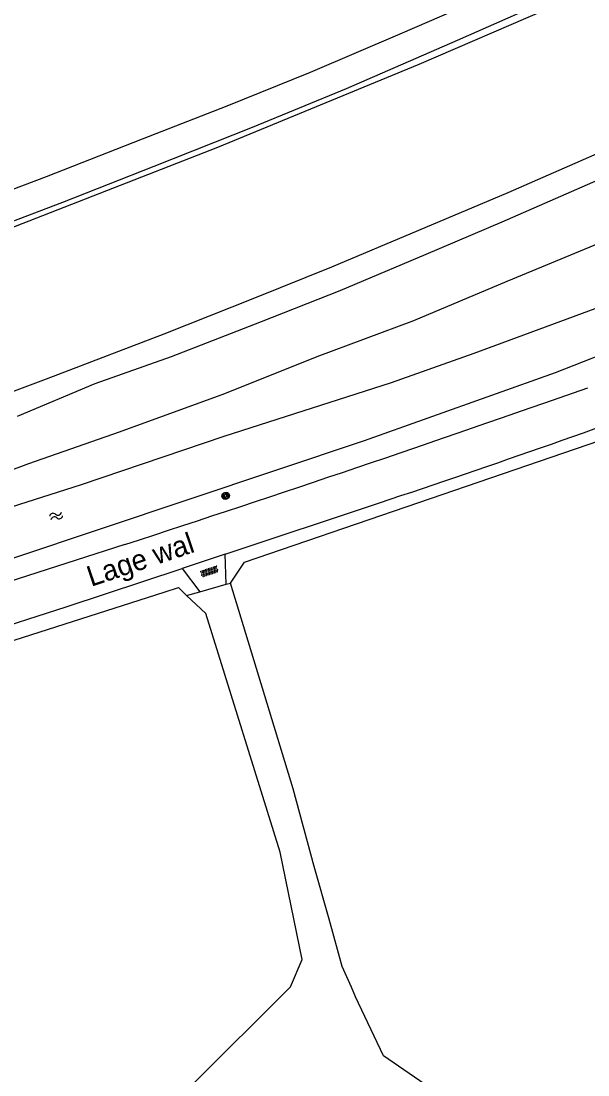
# Model space of a CAD drawing. Extents: x 132994 to 136000, y 393499 to 395512.
# Drawn here: x 135121.3 to 135189.9, y 394042 to 394169.4 of the extents above; entities that cross this region are included whole.
import ezdxf

# ---------------------------------------------------------------- set-up
doc = ezdxf.new("R2010")
doc.units = 0
for name, color, linetype in [('gg-afsc-draadraster', 7, 'Continuous'), ('gg-afsc-lijn draadraster', 7, 'Continuous'), ('gg-anno-openbare ruimte label', 7, 'Continuous'), ('gg-knt-BGT kruinlijn', 7, 'Continuous'), ('gg-knt-bronhoudergrens', 7, 'Continuous'), ('gg-knt-onverhard', 7, 'Continuous'), ('gg-knt-verharding', 7, 'Continuous'), ('gg-kntw-bovenkant insteek waterloop', 7, 'Continuous'), ('gt-grn-groengrens', 7, 'Continuous'), ('gt-symb-boom', 7, 'Continuous'), ('gt-symb-overige verharding', 7, 'Continuous'), ('gt-symb-watersymbool', 7, 'Continuous'), ('gx-grn-maaiveld', 7, 'Continuous')]:
    doc.layers.add(name, color=color, linetype=linetype)

# ---------------------------------------------------------------- blocks, each defined once
blk = doc.blocks.new('gt0-OVH')
at = {"layer": 'gt-symb-overige verharding'}
for points in [[(-0.97, 0.3), (-0.97, 0.31), (-0.96, 0.32), (-0.97, 0.33), (-0.97, 0.34), (-0.98, 0.35), (-0.99, 0.35), (-1, 0.36), (-1.01, 0.35), (-1.02, 0.35), (-1.03, 0.34), (-1.03, 0.33), (-1.04, 0.32), (-1.03, 0.31), (-1.03, 0.3), (-1.02, 0.29), (-1.01, 0.29), (-1, 0.28), (-0.99, 0.29), (-0.98, 0.29)], [(-0.87, 0.11), (-0.87, 0.12), (-0.86, 0.13), (-0.87, 0.14), (-0.87, 0.15), (-0.88, 0.16), (-0.89, 0.16), (-0.9, 0.16), (-0.91, 0.16), (-0.92, 0.16), (-0.93, 0.15), (-0.93, 0.14), (-0.94, 0.13), (-0.93, 0.12), (-0.93, 0.11), (-0.92, 0.1), (-0.91, 0.09), (-0.9, 0.09), (-0.89, 0.09), (-0.88, 0.1)], [(-0.77, 0.3), (-0.77, 0.31), (-0.76, 0.32), (-0.77, 0.33), (-0.77, 0.34), (-0.78, 0.35), (-0.79, 0.35), (-0.8, 0.36), (-0.81, 0.35), (-0.82, 0.35), (-0.83, 0.34), (-0.83, 0.33), (-0.84, 0.32), (-0.83, 0.31), (-0.83, 0.3), (-0.82, 0.29), (-0.81, 0.29), (-0.8, 0.28), (-0.79, 0.29), (-0.78, 0.29)], [(-0.67, 0.11), (-0.67, 0.12), (-0.66, 0.13), (-0.67, 0.14), (-0.67, 0.15), (-0.68, 0.16), (-0.69, 0.16), (-0.7, 0.16), (-0.71, 0.16), (-0.72, 0.16), (-0.73, 0.15), (-0.73, 0.14), (-0.74, 0.13), (-0.73, 0.12), (-0.73, 0.11), (-0.72, 0.1), (-0.71, 0.09), (-0.7, 0.09), (-0.69, 0.09), (-0.68, 0.1)], [(-0.57, 0.3), (-0.57, 0.31), (-0.56, 0.32), (-0.57, 0.33), (-0.57, 0.34), (-0.58, 0.35), (-0.59, 0.35), (-0.6, 0.36), (-0.61, 0.35), (-0.62, 0.35), (-0.63, 0.34), (-0.63, 0.33), (-0.64, 0.32), (-0.63, 0.31), (-0.63, 0.3), (-0.62, 0.29), (-0.61, 0.29), (-0.6, 0.28), (-0.59, 0.29), (-0.58, 0.29)], [(-0.47, 0.11), (-0.47, 0.12), (-0.46, 0.13), (-0.47, 0.14), (-0.47, 0.15), (-0.48, 0.16), (-0.49, 0.16), (-0.5, 0.16), (-0.51, 0.16), (-0.52, 0.16), (-0.53, 0.15), (-0.53, 0.14), (-0.54, 0.13), (-0.53, 0.12), (-0.53, 0.11), (-0.52, 0.1), (-0.51, 0.09), (-0.5, 0.09), (-0.49, 0.09), (-0.48, 0.1)], [(-0.37, 0.3), (-0.37, 0.31), (-0.36, 0.32), (-0.37, 0.33), (-0.37, 0.34), (-0.38, 0.35), (-0.39, 0.35), (-0.4, 0.36), (-0.41, 0.35), (-0.42, 0.35), (-0.43, 0.34), (-0.43, 0.33), (-0.44, 0.32), (-0.43, 0.31), (-0.43, 0.3), (-0.42, 0.29), (-0.41, 0.29), (-0.4, 0.28), (-0.39, 0.29), (-0.38, 0.29)], [(-0.27, 0.11), (-0.27, 0.12), (-0.26, 0.13), (-0.27, 0.14), (-0.27, 0.15), (-0.28, 0.16), (-0.29, 0.16), (-0.3, 0.16), (-0.31, 0.16), (-0.32, 0.16), (-0.33, 0.15), (-0.33, 0.14), (-0.34, 0.13), (-0.33, 0.12), (-0.33, 0.11), (-0.32, 0.1), (-0.31, 0.09), (-0.3, 0.09), (-0.29, 0.09), (-0.28, 0.1)], [(-0.17, 0.3), (-0.17, 0.31), (-0.16, 0.32), (-0.17, 0.33), (-0.17, 0.34), (-0.18, 0.35), (-0.19, 0.35), (-0.2, 0.36), (-0.21, 0.35), (-0.22, 0.35), (-0.23, 0.34), (-0.23, 0.33), (-0.24, 0.32), (-0.23, 0.31), (-0.23, 0.3), (-0.22, 0.29), (-0.21, 0.29), (-0.2, 0.28), (-0.19, 0.29), (-0.18, 0.29)], [(-0.07, 0.11), (-0.07, 0.12), (-0.06, 0.13), (-0.07, 0.14), (-0.07, 0.15), (-0.08, 0.16), (-0.09, 0.16), (-0.1, 0.16), (-0.11, 0.16), (-0.12, 0.16), (-0.13, 0.15), (-0.13, 0.14), (-0.14, 0.13), (-0.13, 0.12), (-0.13, 0.11), (-0.12, 0.1), (-0.11, 0.09), (-0.1, 0.09), (-0.09, 0.09), (-0.08, 0.1)], [(0.03, 0.3), (0.03, 0.31), (0.04, 0.32), (0.03, 0.33), (0.03, 0.34), (0.02, 0.35), (0.01, 0.35), (0, 0.36), (-0.01, 0.35), (-0.02, 0.35), (-0.03, 0.34), (-0.03, 0.33), (-0.04, 0.32), (-0.03, 0.31), (-0.03, 0.3), (-0.02, 0.29), (-0.01, 0.29), (0, 0.28), (0.01, 0.29), (0.02, 0.29)], [(0.13, 0.11), (0.13, 0.12), (0.14, 0.13), (0.13, 0.14), (0.13, 0.15), (0.12, 0.16), (0.11, 0.16), (0.1, 0.16), (0.09, 0.16), (0.08, 0.16), (0.07, 0.15), (0.07, 0.14), (0.06, 0.13), (0.07, 0.12), (0.07, 0.11), (0.08, 0.1), (0.09, 0.09), (0.1, 0.09), (0.11, 0.09), (0.12, 0.1)], [(0.23, 0.3), (0.23, 0.31), (0.24, 0.32), (0.23, 0.33), (0.23, 0.34), (0.22, 0.35), (0.21, 0.35), (0.2, 0.36), (0.19, 0.35), (0.18, 0.35), (0.17, 0.34), (0.17, 0.33), (0.16, 0.32), (0.17, 0.31), (0.17, 0.3), (0.18, 0.29), (0.19, 0.29), (0.2, 0.28), (0.21, 0.29), (0.22, 0.29)], [(0.33, 0.11), (0.33, 0.12), (0.34, 0.13), (0.33, 0.14), (0.33, 0.15), (0.32, 0.16), (0.31, 0.16), (0.3, 0.16), (0.29, 0.16), (0.28, 0.16), (0.27, 0.15), (0.27, 0.14), (0.26, 0.13), (0.27, 0.12), (0.27, 0.11), (0.28, 0.1), (0.29, 0.09), (0.3, 0.09), (0.31, 0.09), (0.32, 0.1)], [(0.43, 0.3), (0.43, 0.31), (0.44, 0.32), (0.43, 0.33), (0.43, 0.34), (0.42, 0.35), (0.41, 0.35), (0.4, 0.36), (0.39, 0.35), (0.38, 0.35), (0.37, 0.34), (0.37, 0.33), (0.36, 0.32), (0.37, 0.31), (0.37, 0.3), (0.38, 0.29), (0.39, 0.29), (0.4, 0.28), (0.41, 0.29), (0.42, 0.29)], [(0.53, 0.11), (0.53, 0.12), (0.54, 0.13), (0.53, 0.14), (0.53, 0.15), (0.52, 0.16), (0.51, 0.16), (0.5, 0.16), (0.49, 0.16), (0.48, 0.16), (0.47, 0.15), (0.47, 0.14), (0.46, 0.13), (0.47, 0.12), (0.47, 0.11), (0.48, 0.1), (0.49, 0.09), (0.5, 0.09), (0.51, 0.09), (0.52, 0.1)], [(0.63, 0.3), (0.63, 0.31), (0.64, 0.32), (0.63, 0.33), (0.63, 0.34), (0.62, 0.35), (0.61, 0.35), (0.6, 0.36), (0.59, 0.35), (0.58, 0.35), (0.57, 0.34), (0.57, 0.33), (0.56, 0.32), (0.57, 0.31), (0.57, 0.3), (0.58, 0.29), (0.59, 0.29), (0.6, 0.28), (0.61, 0.29), (0.62, 0.29)], [(0.73, 0.11), (0.73, 0.12), (0.74, 0.13), (0.73, 0.14), (0.73, 0.15), (0.72, 0.16), (0.71, 0.16), (0.7, 0.16), (0.69, 0.16), (0.68, 0.16), (0.67, 0.15), (0.67, 0.14), (0.66, 0.13), (0.67, 0.12), (0.67, 0.11), (0.68, 0.1), (0.69, 0.09), (0.7, 0.09), (0.71, 0.09), (0.72, 0.1)], [(0.83, 0.3), (0.83, 0.31), (0.84, 0.32), (0.83, 0.33), (0.83, 0.34), (0.82, 0.35), (0.81, 0.35), (0.8, 0.36), (0.79, 0.35), (0.78, 0.35), (0.77, 0.34), (0.77, 0.33), (0.76, 0.32), (0.77, 0.31), (0.77, 0.3), (0.78, 0.29), (0.79, 0.29), (0.8, 0.28), (0.81, 0.29), (0.82, 0.29)], [(0.93, 0.11), (0.93, 0.12), (0.94, 0.13), (0.93, 0.14), (0.93, 0.15), (0.92, 0.16), (0.91, 0.16), (0.9, 0.16), (0.89, 0.16), (0.88, 0.16), (0.87, 0.15), (0.87, 0.14), (0.86, 0.13), (0.87, 0.12), (0.87, 0.11), (0.88, 0.1), (0.89, 0.09), (0.9, 0.09), (0.91, 0.09), (0.92, 0.1)], [(1.03, 0.3), (1.03, 0.31), (1.04, 0.32), (1.03, 0.33), (1.03, 0.34), (1.02, 0.35), (1.01, 0.35), (1, 0.36), (0.99, 0.35), (0.98, 0.35), (0.97, 0.34), (0.97, 0.33), (0.96, 0.32), (0.97, 0.31), (0.97, 0.3), (0.98, 0.29), (0.99, 0.29), (1, 0.28), (1.01, 0.29), (1.02, 0.29)], [(-0.97, -0.14), (-0.97, -0.13), (-0.96, -0.12), (-0.97, -0.11), (-0.97, -0.1), (-0.98, -0.09), (-0.99, -0.09), (-1, -0.08), (-1.01, -0.09), (-1.02, -0.09), (-1.03, -0.1), (-1.03, -0.11), (-1.04, -0.12), (-1.03, -0.13), (-1.03, -0.14), (-1.02, -0.15), (-1.01, -0.15), (-1, -0.16), (-0.99, -0.15), (-0.98, -0.15)], [(-0.87, -0.33), (-0.87, -0.32), (-0.86, -0.31), (-0.87, -0.3), (-0.87, -0.29), (-0.88, -0.28), (-0.89, -0.28), (-0.9, -0.28), (-0.91, -0.28), (-0.92, -0.28), (-0.93, -0.29), (-0.93, -0.3), (-0.94, -0.31), (-0.93, -0.32), (-0.93, -0.33), (-0.92, -0.34), (-0.91, -0.35), (-0.9, -0.35), (-0.89, -0.35), (-0.88, -0.34)], [(-0.77, -0.14), (-0.77, -0.13), (-0.76, -0.12), (-0.77, -0.11), (-0.77, -0.1), (-0.78, -0.09), (-0.79, -0.09), (-0.8, -0.08), (-0.81, -0.09), (-0.82, -0.09), (-0.83, -0.1), (-0.83, -0.11), (-0.84, -0.12), (-0.83, -0.13), (-0.83, -0.14), (-0.82, -0.15), (-0.81, -0.15), (-0.8, -0.16), (-0.79, -0.15), (-0.78, -0.15)], [(-0.67, -0.33), (-0.67, -0.32), (-0.66, -0.31), (-0.67, -0.3), (-0.67, -0.29), (-0.68, -0.28), (-0.69, -0.28), (-0.7, -0.28), (-0.71, -0.28), (-0.72, -0.28), (-0.73, -0.29), (-0.73, -0.3), (-0.74, -0.31), (-0.73, -0.32), (-0.73, -0.33), (-0.72, -0.34), (-0.71, -0.35), (-0.7, -0.35), (-0.69, -0.35), (-0.68, -0.34)], [(-0.57, -0.14), (-0.57, -0.13), (-0.56, -0.12), (-0.57, -0.11), (-0.57, -0.1), (-0.58, -0.09), (-0.59, -0.09), (-0.6, -0.08), (-0.61, -0.09), (-0.62, -0.09), (-0.63, -0.1), (-0.63, -0.11), (-0.64, -0.12), (-0.63, -0.13), (-0.63, -0.14), (-0.62, -0.15), (-0.61, -0.15), (-0.6, -0.16), (-0.59, -0.15), (-0.58, -0.15)], [(-0.47, -0.33), (-0.47, -0.32), (-0.46, -0.31), (-0.47, -0.3), (-0.47, -0.29), (-0.48, -0.28), (-0.49, -0.28), (-0.5, -0.28), (-0.51, -0.28), (-0.52, -0.28), (-0.53, -0.29), (-0.53, -0.3), (-0.54, -0.31), (-0.53, -0.32), (-0.53, -0.33), (-0.52, -0.34), (-0.51, -0.35), (-0.5, -0.35), (-0.49, -0.35), (-0.48, -0.34)], [(-0.37, -0.14), (-0.37, -0.13), (-0.36, -0.12), (-0.37, -0.11), (-0.37, -0.1), (-0.38, -0.09), (-0.39, -0.09), (-0.4, -0.08), (-0.41, -0.09), (-0.42, -0.09), (-0.43, -0.1), (-0.43, -0.11), (-0.44, -0.12), (-0.43, -0.13), (-0.43, -0.14), (-0.42, -0.15), (-0.41, -0.15), (-0.4, -0.16), (-0.39, -0.15), (-0.38, -0.15)], [(-0.27, -0.33), (-0.27, -0.32), (-0.26, -0.31), (-0.27, -0.3), (-0.27, -0.29), (-0.28, -0.28), (-0.29, -0.28), (-0.3, -0.28), (-0.31, -0.28), (-0.32, -0.28), (-0.33, -0.29), (-0.33, -0.3), (-0.34, -0.31), (-0.33, -0.32), (-0.33, -0.33), (-0.32, -0.34), (-0.31, -0.35), (-0.3, -0.35), (-0.29, -0.35), (-0.28, -0.34)], [(-0.17, -0.14), (-0.17, -0.13), (-0.16, -0.12), (-0.17, -0.11), (-0.17, -0.1), (-0.18, -0.09), (-0.19, -0.09), (-0.2, -0.08), (-0.21, -0.09), (-0.22, -0.09), (-0.23, -0.1), (-0.23, -0.11), (-0.24, -0.12), (-0.23, -0.13), (-0.23, -0.14), (-0.22, -0.15), (-0.21, -0.15), (-0.2, -0.16), (-0.19, -0.15), (-0.18, -0.15)], [(-0.07, -0.33), (-0.07, -0.32), (-0.06, -0.31), (-0.07, -0.3), (-0.07, -0.29), (-0.08, -0.28), (-0.09, -0.28), (-0.1, -0.28), (-0.11, -0.28), (-0.12, -0.28), (-0.13, -0.29), (-0.13, -0.3), (-0.14, -0.31), (-0.13, -0.32), (-0.13, -0.33), (-0.12, -0.34), (-0.11, -0.35), (-0.1, -0.35), (-0.09, -0.35), (-0.08, -0.34)], [(0.03, -0.14), (0.03, -0.13), (0.04, -0.12), (0.03, -0.11), (0.03, -0.1), (0.02, -0.09), (0.01, -0.09), (0, -0.08), (-0.01, -0.09), (-0.02, -0.09), (-0.03, -0.1), (-0.03, -0.11), (-0.04, -0.12), (-0.03, -0.13), (-0.03, -0.14), (-0.02, -0.15), (-0.01, -0.15), (0, -0.16), (0.01, -0.15), (0.02, -0.15)], [(0.13, -0.33), (0.13, -0.32), (0.14, -0.31), (0.13, -0.3), (0.13, -0.29), (0.12, -0.28), (0.11, -0.28), (0.1, -0.28), (0.09, -0.28), (0.08, -0.28), (0.07, -0.29), (0.07, -0.3), (0.06, -0.31), (0.07, -0.32), (0.07, -0.33), (0.08, -0.34), (0.09, -0.35), (0.1, -0.35), (0.11, -0.35), (0.12, -0.34)], [(0.23, -0.14), (0.23, -0.13), (0.24, -0.12), (0.23, -0.11), (0.23, -0.1), (0.22, -0.09), (0.21, -0.09), (0.2, -0.08), (0.19, -0.09), (0.18, -0.09), (0.17, -0.1), (0.17, -0.11), (0.16, -0.12), (0.17, -0.13), (0.17, -0.14), (0.18, -0.15), (0.19, -0.15), (0.2, -0.16), (0.21, -0.15), (0.22, -0.15)], [(0.33, -0.33), (0.33, -0.32), (0.34, -0.31), (0.33, -0.3), (0.33, -0.29), (0.32, -0.28), (0.31, -0.28), (0.3, -0.28), (0.29, -0.28), (0.28, -0.28), (0.27, -0.29), (0.27, -0.3), (0.26, -0.31), (0.27, -0.32), (0.27, -0.33), (0.28, -0.34), (0.29, -0.35), (0.3, -0.35), (0.31, -0.35), (0.32, -0.34)], [(0.43, -0.14), (0.43, -0.13), (0.44, -0.12), (0.43, -0.11), (0.43, -0.1), (0.42, -0.09), (0.41, -0.09), (0.4, -0.08), (0.39, -0.09), (0.38, -0.09), (0.37, -0.1), (0.37, -0.11), (0.36, -0.12), (0.37, -0.13), (0.37, -0.14), (0.38, -0.15), (0.39, -0.15), (0.4, -0.16), (0.41, -0.15), (0.42, -0.15)], [(0.53, -0.33), (0.53, -0.32), (0.54, -0.31), (0.53, -0.3), (0.53, -0.29), (0.52, -0.28), (0.51, -0.28), (0.5, -0.28), (0.49, -0.28), (0.48, -0.28), (0.47, -0.29), (0.47, -0.3), (0.46, -0.31), (0.47, -0.32), (0.47, -0.33), (0.48, -0.34), (0.49, -0.35), (0.5, -0.35), (0.51, -0.35), (0.52, -0.34)], [(0.63, -0.14), (0.63, -0.13), (0.64, -0.12), (0.63, -0.11), (0.63, -0.1), (0.62, -0.09), (0.61, -0.09), (0.6, -0.08), (0.59, -0.09), (0.58, -0.09), (0.57, -0.1), (0.57, -0.11), (0.56, -0.12), (0.57, -0.13), (0.57, -0.14), (0.58, -0.15), (0.59, -0.15), (0.6, -0.16), (0.61, -0.15), (0.62, -0.15)], [(0.73, -0.33), (0.73, -0.32), (0.74, -0.31), (0.73, -0.3), (0.73, -0.29), (0.72, -0.28), (0.71, -0.28), (0.7, -0.28), (0.69, -0.28), (0.68, -0.28), (0.67, -0.29), (0.67, -0.3), (0.66, -0.31), (0.67, -0.32), (0.67, -0.33), (0.68, -0.34), (0.69, -0.35), (0.7, -0.35), (0.71, -0.35), (0.72, -0.34)], [(0.83, -0.14), (0.83, -0.13), (0.84, -0.12), (0.83, -0.11), (0.83, -0.1), (0.82, -0.09), (0.81, -0.09), (0.8, -0.08), (0.79, -0.09), (0.78, -0.09), (0.77, -0.1), (0.77, -0.11), (0.76, -0.12), (0.77, -0.13), (0.77, -0.14), (0.78, -0.15), (0.79, -0.15), (0.8, -0.16), (0.81, -0.15), (0.82, -0.15)], [(0.93, -0.33), (0.93, -0.32), (0.94, -0.31), (0.93, -0.3), (0.93, -0.29), (0.92, -0.28), (0.91, -0.28), (0.9, -0.28), (0.89, -0.28), (0.88, -0.28), (0.87, -0.29), (0.87, -0.3), (0.86, -0.31), (0.87, -0.32), (0.87, -0.33), (0.88, -0.34), (0.89, -0.35), (0.9, -0.35), (0.91, -0.35), (0.92, -0.34)], [(1.03, -0.14), (1.03, -0.13), (1.04, -0.12), (1.03, -0.11), (1.03, -0.1), (1.02, -0.09), (1.01, -0.09), (1, -0.08), (0.99, -0.09), (0.98, -0.09), (0.97, -0.1), (0.97, -0.11), (0.96, -0.12), (0.97, -0.13), (0.97, -0.14), (0.98, -0.15), (0.99, -0.15), (1, -0.16), (1.01, -0.15), (1.02, -0.15)]]:
    blk.add_lwpolyline(points, close=True, dxfattribs=at)
blk = doc.blocks.new('gt0-WA')
at = {"layer": 'gt-symb-watersymbool'}
for centre, start, end in [((-0.32, 0.02), 28.0725, 151.9275), ((0.43, 0.42), 208.0725, 331.9275), ((-0.32, -0.43), 28.0725, 151.9275), ((0.43, -0.03), 208.0725, 331.9275)]:
    blk.add_arc(centre, 0.425, start, end, dxfattribs=at)
blk = doc.blocks.new('gt0-BOOM')
at = {"layer": 'gt-symb-boom'}
for radius in [0.4, 0.2]:
    blk.add_circle((0, 0), radius, dxfattribs=at)

msp = doc.modelspace()

# ---------------------------------------------------------------- linework, layer by layer
at = {"layer": 'gg-afsc-draadraster'}
msp.add_line((135141.35, 394099.99), (135143.67, 394097.78), dxfattribs=at)
for points in [[(135146.66, 394101.48), (135148.35, 394104.02), (135167.92, 394110.71), (135191.33, 394118.72), (135218.41, 394128.9), (135258.29, 394144.34), (135264.46, 394146.88)], [(135138.65, 394100.39), (135140.36, 394100.93), (135141.35, 394099.99)]]:
    msp.add_lwpolyline(points, dxfattribs=at)
at = {"layer": 'gg-afsc-lijn draadraster'}
msp.add_line((135141.35, 394099.99), (135143.67, 394097.78), dxfattribs=at)
for points in [[(135146.66, 394101.48), (135148.35, 394104.02), (135167.92, 394110.71), (135191.33, 394118.72), (135218.41, 394128.9), (135258.29, 394144.34), (135264.46, 394146.88)], [(135138.65, 394100.39), (135140.36, 394100.93), (135141.35, 394099.99)]]:
    msp.add_lwpolyline(points, dxfattribs=at)
at = {"layer": 'gg-knt-BGT kruinlijn'}
for p, q in [((135189.2, 394149.4), (135197.03, 394152.87)), ((135179.5, 394145.15), (135189.2, 394149.4)), ((135170.32, 394141.25), (135179.5, 394145.15)), ((135159.92, 394136.87), (135170.32, 394141.25)), ((135150.39, 394133.11), (135159.92, 394136.87)), ((135139.54, 394128.88), (135150.39, 394133.11)), ((135130.27, 394125.62), (135139.54, 394128.88)), ((135120.9, 394121.68), (135130.27, 394125.62))]:
    msp.add_line(p, q, dxfattribs=at)
at = {"layer": 'gg-knt-bronhoudergrens'}
msp.add_lwpolyline([(134920.13, 394042.16), (134965.08, 394050.09), (135023.5, 394065.12), (135106.47, 394090.09), (135138.65, 394100.39)], dxfattribs=at)
at = {"layer": 'gg-knt-onverhard'}
for p, q in [((135146.12, 394101.33), (135146.02, 394104.96)), ((135140.82, 394103.23), (135142.94, 394100.43)), ((135142.94, 394100.43), (135146.12, 394101.33))]:
    msp.add_line(p, q, dxfattribs=at)
at = {"layer": 'gg-knt-verharding'}
for q in [(135164.66, 394111.18), (135140.82, 394103.23)]:
    msp.add_line((135146.02, 394104.96), q, dxfattribs=at)
for points in [[(135133.88, 394106.15), (135090.27, 394092.12), (135087.11, 394091.14)], [(135089.61, 394086.75), (135112.73, 394094.07), (135126.79, 394098.62), (135140.82, 394103.23)]]:
    msp.add_lwpolyline(points, dxfattribs=at)
for centre, radius, start, end in [((134348.95, 396517.28), 2535.69, 288.03231, 289.36834), ((134709.91, 395474.8), 1437.45, 288.44295, 290.19521)]:
    msp.add_arc(centre, radius, start, end, dxfattribs=at)
at = {"layer": 'gg-kntw-bovenkant insteek waterloop'}
msp.add_lwpolyline([(135256.63, 394156.57), (135256.74, 394156.01), (135256.71, 394155.41), (135256.52, 394154.83), (135256.03, 394153.97), (135255.65, 394153.49), (135255.22, 394153.07), (135252.6, 394152.25), (135235.99, 394146.34), (135212.4, 394137.3), (135185.94, 394126.89), (135162.81, 394118.67), (135109.65, 394100.89), (135085.79, 394093.46)], dxfattribs=at)
at = {"layer": 'gt-grn-groengrens'}
for p, q in [((135146.12, 394101.33), (135146.66, 394101.48)), ((135141.35, 394099.99), (135142.94, 394100.43))]:
    msp.add_line(p, q, dxfattribs=at)
at = {"layer": 'gx-grn-maaiveld'}
for points in [[(134944.03, 394092.42), (134959.78, 394096.01), (134975.76, 394099.84), (134992.56, 394104.2), (135011.66, 394109.36), (135026.79, 394113.76), (135043.36, 394118.8), (135058.09, 394123.45), (135071.44, 394127.82), (135085.99, 394132.74), (135101.19, 394138.21), (135114.69, 394143.1), (135126.4, 394147.55), (135137.44, 394151.91), (135149.31, 394156.61), (135160.67, 394161.3), (135174.11, 394167.12), (135189.74, 394174.05), (135203.4, 394180.16), (135218.66, 394187.35), (135238.72, 394197.13), (135256.74, 394206.27), (135269.5, 394212.93)], [(134943.98, 394091.52), (134962.07, 394095.63), (134987.61, 394102.11), (135017.61, 394110.26), (135044.84, 394118.42), (135072.48, 394127.39), (135092.76, 394134.25), (135119.02, 394144.01), (135145.13, 394154.18), (135169.49, 394164.21), (135187.05, 394171.8), (135202.72, 394178.94), (135221.33, 394187.58), (135246.39, 394200.08), (135262.83, 394208.53), (135270.35, 394212.53)], [(135236.65, 394174.5), (135225.51, 394169.19), (135213.39, 394163.51), (135201.72, 394158.14), (135191.9, 394153.78), (135180.2, 394148.65), (135169.4, 394144.1), (135158.87, 394139.69), (135149.54, 394135.91), (135138.59, 394131.57), (135124.36, 394126.12), (135110.15, 394120.82), (135099.93, 394117.18), (135089.67, 394113.58), (135078.01, 394109.6), (135068.01, 394106.3), (135058.8, 394103.34), (135049.67, 394100.43), (135039.61, 394097.35), (135028.63, 394094.13), (135018.91, 394091.31)], [(134944.54, 394096.12), (134958.07, 394099.07), (134972.03, 394102.54), (134981.7, 394104.95), (134992.3, 394107.65), (135005.8, 394111.33), (135017.42, 394114.65), (135027.72, 394117.7), (135038.81, 394121.01), (135049.45, 394124.42), (135062.14, 394128.45), (135071.19, 394131.44), (135081.07, 394134.73), (135091.2, 394138.34), (135102.33, 394142.3), (135114.55, 394146.92), (135124.42, 394150.63), (135136.02, 394155.18), (135146.24, 394159.18), (135156.35, 394163.27), (135167.16, 394167.9), (135179.01, 394173.06)], [(135257.86, 394170.88), (135249.35, 394167.05), (135238.7, 394162.25), (135226.55, 394157.28), (135214.88, 394152.03), (135201.61, 394146.75), (135191.28, 394142.6), (135180.09, 394137.96), (135168.77, 394133.2), (135157.11, 394128.82), (135145.94, 394124.38), (135133.18, 394119.73), (135122.21, 394115.9), (135109, 394110.99), (135093.58, 394106.18), (135076.39, 394100.82), (135062.02, 394096.14), (135046.6, 394091.48), (135032.93, 394087.63), (135018.33, 394083.41)], [(135253.98, 394159.68), (135252.69, 394159.58), (135249.05, 394158.44), (135245.21, 394156.83), (135239.54, 394154.39), (135230.54, 394150.71), (135220.64, 394146.78), (135200.44, 394138.23), (135176.08, 394129.23), (135166.07, 394125.68), (135145.85, 394119.19), (135128.61, 394113.37), (135120.13, 394110.65), (135102.77, 394104.59), (135085.71, 394099.28), (135073.77, 394095.57), (135062.92, 394092.57), (135053.98, 394089.29), (135036.62, 394084.5), (135027.88, 394082.59), (135007.97, 394077.78), (134996.08, 394075.19)], [(135222.14, 394080.05), (135211.05, 394065.62), (135203.21, 394053.32), (135183.73, 394027.48), (135170.24, 394037.33), (135169.79, 394037.68), (135171.35, 394040.05), (135165.15, 394044.29), (135161.79, 394051.43), (135161.3, 394052.61), (135160.15, 394055.09), (135158.6, 394060.82), (135156.77, 394067.2), (135154.23, 394076.58), (135146.66, 394101.48)], [(135147.21, 393975.3), (135150.38, 393979.78), (135142.31, 393999.52), (135128.91, 393989.77), (135121.76, 394001.35), (135126.21, 394029.61), (135128.43, 394029.61), (135129.98, 394028.78), (135153.93, 394052.65), (135155.31, 394055.97), (135152.66, 394068.94), (135143.67, 394097.78)]]:
    msp.add_lwpolyline(points, dxfattribs=at)

# ---------------------------------------------------------------- block references
at = {"layer": 'gt-symb-boom'}
for p in [(135146, 394112), (135146.12, 394112.05)]:
    msp.add_blockref('gt0-BOOM', p, dxfattribs=at)
at = {"layer": 'gt-symb-overige verharding', "rotation": 18.308068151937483}
msp.add_blockref('gt0-OVH', (135144.1, 394102.87), dxfattribs=at)
at = {"layer": 'gt-symb-watersymbool', "rotation": 18.489326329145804}
msp.add_blockref('gt0-WA', (135125.52, 394109.57), dxfattribs=at)

# ---------------------------------------------------------------- texts
at = {"layer": 'gg-anno-openbare ruimte label'}
msp.add_text('Lage wal', height=2.5, rotation=18.6, dxfattribs=at).set_placement((135129.8, 394101.01))

doc.saveas('drawing.dxf')
